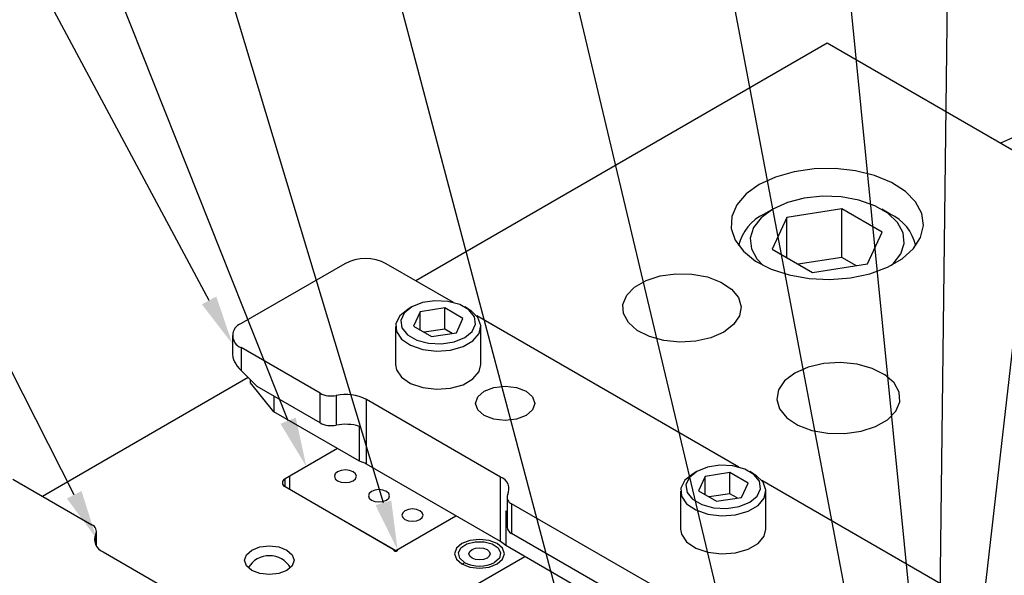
# Model space of a CAD drawing. Header units: inches. Extents: x 1880 to 2363, y -453 to -54.
# Tile 397 of 656: x 2069.28 to 2072.39, y -264.84 to -263.08. Entities that reach past the tile are written whole.
import ezdxf

# ---------------------------------------------------------------- set-up
doc = ezdxf.new("R2010")
doc.units = ezdxf.units.IN
doc.header["$LTSCALE"] = 0.5
doc.header["$MEASUREMENT"] = 0
for name, color, linetype in [('DIE-M-S', 8, 'Continuous'), ('DIE-M-S2', 1, 'Continuous'), ('DIE-M-S3', 8, 'Continuous'), ('RAI-M-S', 8, 'Continuous'), ('SID-M-S', 105, 'Continuous'), ('SVD-M-S', 8, 'Continuous')]:
    doc.layers.add(name, color=color, linetype=linetype)

msp = doc.modelspace()

# ---------------------------------------------------------------- linework, layer by layer
at = {"layer": 'DIE-M-S', "linetype": 'Continuous', "lineweight": 25}
for p, q in [((2071.83489, -263.15742), (2070.53391, -263.90846)), ((2078.88422, -267.22691), (2071.83489, -263.15742)), ((2071.72989, -263.5639), (2071.6709, -263.58079)), ((2071.79378, -263.55473), (2071.72989, -263.5639)), ((2071.8596, -263.5537), (2071.79378, -263.55473)), ((2071.92427, -263.56086), (2071.8596, -263.5537)), ((2071.98476, -263.57588), (2071.92427, -263.56086)), ((2071.6709, -263.58079), (2071.61958, -263.60461)), ((2072.03823, -263.59806), (2071.98476, -263.57588)), ((2072.0822, -263.62635), (2072.03823, -263.59806)), ((2071.61958, -263.60461), (2071.57833, -263.63423)), ((2072.11461, -263.65944), (2072.0822, -263.62635)), ((2071.57833, -263.63423), (2071.54907, -263.66829)), ((2072.13394, -263.69578), (2072.11461, -263.65944)), ((2071.54907, -263.66829), (2071.53318, -263.70517)), ((2071.53318, -263.70517), (2071.5314, -263.74317)), ((2072.13928, -263.73366), (2072.13394, -263.69578)), ((2071.5314, -263.74317), (2071.5438, -263.7805)), ((2072.13039, -263.77133), (2072.13928, -263.73366)), ((2071.5438, -263.7805), (2071.56982, -263.81542)), ((2072.10769, -263.80701), (2072.13039, -263.77133)), ((2071.56982, -263.81542), (2071.60824, -263.84629)), ((2072.07222, -263.83903), (2072.10769, -263.80701)), ((2071.60824, -263.84629), (2071.65725, -263.87167)), ((2072.02566, -263.86591), (2072.07222, -263.83903)), ((2071.65725, -263.87167), (2071.71457, -263.89038)), ((2071.97018, -263.88638), (2072.02566, -263.86591)), ((2071.22587, -263.92883), (2071.26198, -263.90799)), ((2071.26198, -263.90799), (2071.30649, -263.89354)), ((2071.30649, -263.89354), (2071.3561, -263.88656)), ((2071.3561, -263.88656), (2071.40713, -263.88757)), ((2071.40713, -263.88757), (2071.4558, -263.89649)), ((2071.4558, -263.89649), (2071.4985, -263.91265)), ((2071.71457, -263.89038), (2071.77751, -263.90154)), ((2071.77751, -263.90154), (2071.84314, -263.90462)), ((2071.84314, -263.90462), (2071.90838, -263.89949)), ((2071.90838, -263.89949), (2071.97018, -263.88638)), ((2071.20085, -263.95453), (2071.22587, -263.92883)), ((2071.4985, -263.91265), (2071.53206, -263.93487)), ((2071.53206, -263.93487), (2071.55399, -263.96149)), ((2071.18876, -263.98317), (2071.20085, -263.95453)), ((2071.55399, -263.96149), (2071.56266, -263.99054)), ((2071.1905, -264.01263), (2071.18876, -263.98317)), ((2071.56266, -263.99054), (2071.55744, -264.01986)), ((2071.20595, -264.04072), (2071.1905, -264.01263)), ((2071.55744, -264.01986), (2071.53871, -264.04729)), ((2071.23395, -264.06537), (2071.20595, -264.04072)), ((2071.27244, -264.08475), (2071.23395, -264.06537)), ((2071.53871, -264.04729), (2071.50786, -264.07078)), ((2071.31855, -264.09741), (2071.27244, -264.08475)), ((2071.36887, -264.10242), (2071.31855, -264.09741)), ((2071.46717, -264.08859), (2071.41967, -264.0994)), ((2071.50786, -264.07078), (2071.46717, -264.08859)), ((2071.41967, -264.0994), (2071.36887, -264.10242)), ((2071.77468, -264.18186), (2071.73236, -264.20038)), ((2071.82408, -264.17061), (2071.77468, -264.18186)), ((2071.8769, -264.16747), (2071.82408, -264.17061)), ((2071.92924, -264.17268), (2071.8769, -264.16747)), ((2071.9772, -264.18585), (2071.92924, -264.17268)), ((2072.01722, -264.206), (2071.9772, -264.18585)), ((2070.00331, -264.21477), (2069.35291, -264.59024)), ((2071.73236, -264.20038), (2071.70027, -264.22481)), ((2072.04635, -264.23163), (2072.01722, -264.206)), ((2071.68079, -264.25333), (2071.67536, -264.28382)), ((2071.70027, -264.22481), (2071.68079, -264.25333)), ((2072.06241, -264.26085), (2072.04635, -264.23163)), ((2071.67536, -264.28382), (2071.68438, -264.31403)), ((2072.06423, -264.29149), (2072.06241, -264.26085)), ((2071.68438, -264.31403), (2071.70719, -264.34172)), ((2072.05165, -264.32128), (2072.06423, -264.29149)), ((2071.70719, -264.34172), (2071.74209, -264.36483)), ((2072.02562, -264.348), (2072.05165, -264.32128)), ((2071.74209, -264.36483), (2071.7865, -264.38164)), ((2071.94178, -264.3847), (2071.98807, -264.36968)), ((2071.98807, -264.36968), (2072.02562, -264.348)), ((2071.7865, -264.38164), (2071.83711, -264.39091)), ((2071.83711, -264.39091), (2071.89019, -264.39196)), ((2071.89019, -264.39196), (2071.94178, -264.3847)), ((2070.28633, -264.43918), (2070.12016, -264.53511)), ((2070.12016, -264.5596), (2070.12016, -264.53511)), ((2070.12016, -264.5596), (2070.46243, -264.75719)), ((2070.47792, -264.75719), (2070.66039, -264.65185)), ((2070.01515, -264.76023), (2070.04062, -264.75041)), ((2070.04062, -264.75041), (2070.07066, -264.74696)), ((2070.07066, -264.74696), (2070.1007, -264.75041)), ((2070.1007, -264.75041), (2070.12617, -264.76023)), ((2070.67948, -264.73962), (2070.66235, -264.75441)), ((2070.70511, -264.72973), (2070.67948, -264.73962)), ((2070.73534, -264.72626), (2070.70511, -264.72973)), ((2070.76557, -264.72973), (2070.73534, -264.72626)), ((2070.7912, -264.73962), (2070.76557, -264.72973)), ((2070.80833, -264.75441), (2070.7912, -264.73962)), ((2069.99216, -264.79228), (2069.99814, -264.77493)), ((2069.99814, -264.77493), (2070.01515, -264.76023)), ((2070.12617, -264.76023), (2070.14319, -264.77493)), ((2070.14319, -264.77493), (2070.14916, -264.79228)), ((2070.87853, -264.78105), (2070.3312, -265.09702)), ((2070.46418, -264.76007), (2070.46418, -264.75978)), ((2070.46418, -264.75978), (2070.46456, -264.76115)), ((2070.46419, -264.76013), (2070.46419, -264.75964)), ((2070.46456, -264.76115), (2070.46585, -264.76233)), ((2070.46585, -264.76233), (2070.46782, -264.76311)), ((2070.46782, -264.76311), (2070.47018, -264.76339)), ((2070.47018, -264.76339), (2070.47253, -264.76311)), ((2070.47253, -264.76311), (2070.47451, -264.76233)), ((2070.47451, -264.76233), (2070.47579, -264.76115)), ((2070.47579, -264.76115), (2070.47617, -264.75978)), ((2070.47617, -264.75964), (2070.47617, -264.76013)), ((2070.47617, -264.76007), (2070.47617, -264.75978)), ((2070.66235, -264.75441), (2070.65634, -264.77187)), ((2070.65634, -264.77187), (2070.66235, -264.78932)), ((2070.81434, -264.77187), (2070.80833, -264.75441)), ((2070.80833, -264.78932), (2070.81434, -264.77187)), ((2069.99814, -264.80962), (2069.99216, -264.79228)), ((2070.01515, -264.82432), (2069.99814, -264.80962)), ((2070.14319, -264.80962), (2070.12617, -264.82432)), ((2070.14916, -264.79228), (2070.14319, -264.80962)), ((2070.66235, -264.78932), (2070.67948, -264.80411)), ((2070.67948, -264.80411), (2070.70511, -264.814)), ((2070.70511, -264.814), (2070.73534, -264.81747)), ((2070.73534, -264.81747), (2070.76557, -264.814)), ((2070.76557, -264.814), (2070.7912, -264.80411)), ((2070.7912, -264.80411), (2070.80833, -264.78932)), ((2070.04062, -264.83414), (2070.01515, -264.82432)), ((2070.07066, -264.83759), (2070.04062, -264.83414)), ((2070.1007, -264.83414), (2070.07066, -264.83759)), ((2070.12617, -264.82432), (2070.1007, -264.83414))]:
    msp.add_line(p, q, dxfattribs=at)
for centre, radius, start, end in [((2070.12481, -264.54735), 0.0131, 110.78342, 249.21658), ((2070.46125, -264.75988), 0.00294, 1.82355, 66.23381), ((2070.47911, -264.75988), 0.00294, 113.76619, 178.17645)]:
    msp.add_arc(centre, radius, start, end, dxfattribs=at)
at = {"layer": 'DIE-M-S2', "linetype": 'Continuous', "lineweight": 25}
for p, q in [((2070.28633, -264.43918), (2070.1343, -264.52694)), ((2070.1343, -264.52694), (2070.1343, -264.56776)), ((2070.27905, -264.51928), (2070.27641, -264.52694)), ((2070.27641, -264.52694), (2070.27905, -264.5346)), ((2070.28656, -264.51279), (2070.27905, -264.51928)), ((2070.29781, -264.50845), (2070.28656, -264.51279)), ((2070.31108, -264.50693), (2070.29781, -264.50845)), ((2070.32434, -264.50845), (2070.31108, -264.50693)), ((2070.33559, -264.51279), (2070.32434, -264.50845)), ((2070.34311, -264.51928), (2070.33559, -264.51279)), ((2070.34575, -264.52694), (2070.34311, -264.51928)), ((2070.34311, -264.5346), (2070.34575, -264.52694)), ((2070.27905, -264.5346), (2070.28656, -264.5411)), ((2070.28656, -264.5411), (2070.29781, -264.54543)), ((2070.29781, -264.54543), (2070.31108, -264.54696)), ((2070.31108, -264.54696), (2070.32434, -264.54543)), ((2070.32434, -264.54543), (2070.33559, -264.5411)), ((2070.33559, -264.5411), (2070.34311, -264.5346)), ((2070.1343, -264.56776), (2070.47018, -264.76166)), ((2070.38619, -264.58077), (2070.38364, -264.58817)), ((2070.38364, -264.58817), (2070.38619, -264.59557)), ((2070.39345, -264.5745), (2070.38619, -264.58077)), ((2070.38619, -264.59557), (2070.39345, -264.60185)), ((2070.40432, -264.57031), (2070.39345, -264.5745)), ((2070.41714, -264.56883), (2070.40432, -264.57031)), ((2070.42996, -264.57031), (2070.41714, -264.56883)), ((2070.44083, -264.5745), (2070.42996, -264.57031)), ((2070.44809, -264.58077), (2070.44083, -264.5745)), ((2070.44083, -264.60185), (2070.44809, -264.59557)), ((2070.45064, -264.58817), (2070.44809, -264.58077)), ((2070.44809, -264.59557), (2070.45064, -264.58817)), ((2070.39345, -264.60185), (2070.40432, -264.60604)), ((2070.40432, -264.60604), (2070.41714, -264.60751)), ((2070.41714, -264.60751), (2070.42996, -264.60604)), ((2070.42996, -264.60604), (2070.44083, -264.60185)), ((2070.47018, -264.76166), (2070.66039, -264.65185)), ((2070.49226, -264.642), (2070.48971, -264.6494)), ((2070.48971, -264.6494), (2070.49226, -264.65681)), ((2070.49952, -264.63573), (2070.49226, -264.642)), ((2070.49226, -264.65681), (2070.49952, -264.66308)), ((2070.51039, -264.63154), (2070.49952, -264.63573)), ((2070.52321, -264.63007), (2070.51039, -264.63154)), ((2070.53603, -264.63154), (2070.52321, -264.63007)), ((2070.5469, -264.63573), (2070.53603, -264.63154)), ((2070.55416, -264.642), (2070.5469, -264.63573)), ((2070.5469, -264.66308), (2070.55416, -264.65681)), ((2070.55671, -264.6494), (2070.55416, -264.642)), ((2070.55416, -264.65681), (2070.55671, -264.6494)), ((2070.49952, -264.66308), (2070.51039, -264.66727)), ((2070.51039, -264.66727), (2070.52321, -264.66874)), ((2070.52321, -264.66874), (2070.53603, -264.66727)), ((2070.53603, -264.66727), (2070.5469, -264.66308)), ((2070.87853, -264.78105), (2070.32345, -265.10149)), ((2070.47018, -264.76339), (2070.47018, -264.76166))]:
    msp.add_line(p, q, dxfattribs=at)
at = {"layer": 'DIE-M-S3', "linetype": 'Continuous', "lineweight": 25}
for p, q in [((2070.6766, -264.75335), (2070.69523, -264.74093)), ((2070.69523, -264.74093), (2070.72111, -264.73411)), ((2070.72111, -264.73411), (2070.74957, -264.73411)), ((2070.74957, -264.73411), (2070.77545, -264.74093)), ((2070.77545, -264.74093), (2070.79408, -264.75335)), ((2070.66858, -264.76911), (2070.6766, -264.75335)), ((2070.67263, -264.78537), (2070.66858, -264.76911)), ((2070.70188, -264.77187), (2070.70442, -264.76447)), ((2070.70442, -264.77926), (2070.70188, -264.77187)), ((2070.70442, -264.76447), (2070.71168, -264.75821)), ((2070.71168, -264.78553), (2070.70442, -264.77926)), ((2070.71168, -264.75821), (2070.72253, -264.75402)), ((2070.72253, -264.75402), (2070.73534, -264.75255)), ((2070.73534, -264.75255), (2070.74815, -264.75402)), ((2070.74815, -264.75402), (2070.759, -264.75821)), ((2070.759, -264.75821), (2070.76626, -264.76447)), ((2070.76626, -264.77926), (2070.759, -264.78553)), ((2070.76626, -264.76447), (2070.76881, -264.77187)), ((2070.76881, -264.77187), (2070.76626, -264.77926)), ((2070.79408, -264.75335), (2070.8021, -264.76911)), ((2070.8021, -264.76911), (2070.79805, -264.78537)), ((2070.68801, -264.79919), (2070.67263, -264.78537)), ((2070.72253, -264.78971), (2070.71168, -264.78553)), ((2070.73534, -264.79118), (2070.72253, -264.78971)), ((2070.74815, -264.78971), (2070.73534, -264.79118)), ((2070.759, -264.78553), (2070.74815, -264.78971)), ((2070.79805, -264.78537), (2070.78267, -264.79919))]:
    msp.add_line(p, q, dxfattribs=at)
msp.add_arc((2070.73534, -264.70785), 0.10287, 242.60967, 297.39033, dxfattribs=at)
msp.add_open_spline([(2070.68223, -264.80546), (2070.68238, -264.80511), (2070.68312, -264.80349), (2070.68523, -264.80115), (2070.68711, -264.79982), (2070.68801, -264.79919)], degree=3, knots=[0, 0, 0, 0, 0.1254609, 0.5797622, 1, 1, 1, 1], dxfattribs=at)
at = {"layer": 'RAI-M-S', "linetype": 'Continuous', "lineweight": 25}
for p, q in [((2070.30903, -263.85456), (2069.98093, -264.04396)), ((2070.65348, -263.97748), (2070.44055, -263.85456)), ((2071.55504, -264.49794), (2070.72629, -264.01951)), ((2069.95369, -264.08193), (2069.95369, -264.13493)), ((2070.23093, -264.26421), (2069.98093, -264.11989)), ((2069.98093, -264.11989), (2069.98093, -264.19244)), ((2069.98093, -264.19244), (2070.03173, -264.24312)), ((2070.01056, -264.231), (2070.01056, -264.222)), ((2070.0847, -264.32278), (2070.01056, -264.231)), ((2070.23093, -264.35811), (2070.03173, -264.24312)), ((2070.75044, -264.25796), (2070.78085, -264.24623)), ((2070.78085, -264.24623), (2070.81673, -264.24211)), ((2070.81673, -264.24211), (2070.85261, -264.24623)), ((2070.85261, -264.24623), (2070.88302, -264.25796)), ((2070.0847, -264.2737), (2070.0847, -264.32278)), ((2070.23093, -264.35811), (2070.23093, -264.26421)), ((2070.28184, -264.27123), (2070.28184, -264.36514)), ((2070.80181, -264.52936), (2070.37754, -264.28444)), ((2070.37754, -264.48857), (2070.37754, -264.28444)), ((2070.72298, -264.29623), (2070.73012, -264.27552)), ((2070.73012, -264.27552), (2070.75044, -264.25796)), ((2070.88302, -264.25796), (2070.90334, -264.27552)), ((2070.90334, -264.27552), (2070.91048, -264.29623)), ((2070.73012, -264.31694), (2070.72298, -264.29623)), ((2070.91048, -264.29623), (2070.90334, -264.31694)), ((2070.35553, -264.47913), (2070.0847, -264.32278)), ((2070.75044, -264.3345), (2070.73012, -264.31694)), ((2070.78085, -264.34623), (2070.75044, -264.3345)), ((2070.81673, -264.35035), (2070.78085, -264.34623)), ((2070.85261, -264.34623), (2070.81673, -264.35035)), ((2070.88302, -264.3345), (2070.85261, -264.34623)), ((2070.90334, -264.31694), (2070.88302, -264.3345)), ((2070.35553, -264.47913), (2070.35553, -264.3689)), ((2070.80181, -264.73349), (2070.37754, -264.48857)), ((2070.80181, -264.73349), (2070.80181, -264.52936)), ((2069.25954, -264.53634), (2069.50954, -264.68066)), ((2072.56267, -265.07963), (2071.62785, -264.53997)), ((2070.8222, -264.59359), (2070.8222, -264.68749)), ((2071.29159, -264.87652), (2070.83684, -264.614)), ((2070.83684, -264.614), (2070.83684, -264.7079)), ((2070.81816, -264.63597), (2070.81816, -264.7462)), ((2070.8222, -264.64088), (2070.81816, -264.63597)), ((2069.5217, -264.74381), (2069.5217, -264.71005)), ((2069.52418, -264.74768), (2069.52418, -264.70107)), ((2071.29159, -264.97042), (2070.83684, -264.7079)), ((2071.41619, -265.09144), (2070.81816, -264.7462)), ((2069.54457, -264.7653), (2069.96884, -265.01022))]:
    msp.add_line(p, q, dxfattribs=at)
for centre, radius, start, end in [((2070.37479, -263.98148), 0.14294, 62.60967, 117.39033), ((2069.99534, -264.08193), 0.04061, 110.78342, 249.21658), ((2070.26635, -264.19545), 0.07735, 242.74366, 281.54852), ((2070.31095, -264.4137), 0.14541, 62.74366, 101.54852), ((2070.26635, -264.28936), 0.07735, 242.74366, 281.54852), ((2070.31093, -264.51893), 0.15652, 73.44464, 100.71312), ((2070.32418, -264.5826), 0.10812, 60.42466, 73.14353), ((2070.78781, -264.56751), 0.04064, 335.11499, 69.85575), ((2070.84429, -264.59371), 0.02162, 155.11499, 249.85575), ((2069.5021, -264.70096), 0.02162, 335.11499, 69.85575), ((2070.84714, -264.68505), 0.02506, 185.58152, 245.73862), ((2069.55857, -264.72715), 0.04064, 155.11499, 249.85575), ((2070.76747, -264.79457), 0.07006, 43.65453, 60.65386)]:
    msp.add_arc(centre, radius, start, end, dxfattribs=at)
msp.add_ellipse((2070.04669, -264.15448), major_axis=(0.08794, -0.0423), ratio=0.7151438, start_param=3.4729211, end_param=4.2583193, dxfattribs=at)
at = {"layer": 'SID-M-S'}
for p, q in [((2069.45348, -264.58532), (2067.23923, -260.23086)), ((2069.88005, -263.97091), (2067.87623, -260.22897)), ((2070.12999, -264.3512), (2068.49444, -260.23814)), ((2070.4312, -264.61051), (2069.11675, -260.24359)), ((2070.98246, -264.91033), (2069.74844, -260.24536)), ((2071.5607, -265.20275), (2070.3817, -260.24654)), ((2071.99665, -265.43869), (2071.01102, -260.24838)), ((2072.15493, -265.50312), (2071.63212, -260.25081)), ((2072.17773, -266.09915), (2072.24868, -260.25174)), ((2072.2569, -265.5652), (2072.86261, -260.25052))]:
    msp.add_line(p, q, dxfattribs=at)
for points in [[(2069.90297, -263.95863), (2069.95369, -264.10843), (2069.90297, -263.95863), (2069.85713, -263.98318)], [(2070.15415, -264.34159), (2070.18763, -264.49616), (2070.15415, -264.34159), (2070.10583, -264.36081)], [(2069.47665, -264.57354), (2069.52418, -264.72438), (2069.47665, -264.57354), (2069.4303, -264.59711)], [(2070.4561, -264.60301), (2070.47617, -264.75989), (2070.4561, -264.60301), (2070.40631, -264.618)]]:
    msp.add_solid(points, dxfattribs=at)
at = {"layer": 'SVD-M-S', "linetype": 'Continuous', "lineweight": 25}
for p, q in [((2071.70879, -263.66156), (2071.66253, -263.68248)), ((2071.76238, -263.64764), (2071.70879, -263.66156)), ((2071.82017, -263.64152), (2071.76238, -263.64764)), ((2071.87883, -263.64357), (2071.82017, -263.64152)), ((2071.93493, -263.65366), (2071.87883, -263.64357)), ((2071.98522, -263.67121), (2071.93493, -263.65366)), ((2071.66253, -263.68248), (2071.6263, -263.70918)), ((2071.66251, -263.6825), (2071.63599, -263.69781)), ((2071.88151, -263.68153), (2071.70752, -263.70845)), ((2072.00889, -263.75507), (2071.88151, -263.68153)), ((2071.88151, -263.83464), (2071.88151, -263.68153)), ((2072.02677, -263.6952), (2071.98522, -263.67121)), ((2072.0338, -263.69781), (2072.00728, -263.6825)), ((2071.6263, -263.70918), (2071.60218, -263.74012)), ((2071.70752, -263.70845), (2071.6609, -263.80889)), ((2071.70752, -263.83581), (2071.70752, -263.70845)), ((2072.05717, -263.72423), (2072.02677, -263.6952)), ((2072.07465, -263.75661), (2072.05717, -263.72423)), ((2071.60218, -263.74012), (2071.59159, -263.77348)), ((2071.96227, -263.85551), (2072.00889, -263.75507)), ((2071.59159, -263.77348), (2071.59513, -263.80734)), ((2072.0782, -263.79048), (2072.07465, -263.75661)), ((2071.59513, -263.80734), (2071.61262, -263.83973)), ((2071.6609, -263.80889), (2071.78827, -263.88242)), ((2072.06761, -263.82384), (2072.0782, -263.79048)), ((2071.61262, -263.83973), (2071.63205, -263.86001)), ((2071.88151, -263.83464), (2071.74269, -263.85611)), ((2071.9271, -263.86095), (2071.88151, -263.83464)), ((2072.04349, -263.85478), (2072.06761, -263.82384)), ((2071.78827, -263.88242), (2071.96227, -263.85551)), ((2072.03773, -263.86001), (2072.04349, -263.85478)), ((2070.59426, -263.97165), (2070.55447, -263.97781)), ((2070.63529, -263.97373), (2070.59426, -263.97165)), ((2070.50914, -263.99814), (2070.48331, -264.01902)), ((2070.52073, -263.99145), (2070.49711, -264.01092)), ((2070.52072, -263.99145), (2070.50912, -263.99815)), ((2070.55447, -263.97781), (2070.52073, -263.99145)), ((2070.62561, -263.99459), (2070.54719, -264.00672)), ((2070.68302, -264.02773), (2070.62561, -263.99459)), ((2070.62561, -264.06154), (2070.62561, -263.99459)), ((2070.67262, -263.98378), (2070.63529, -263.97373)), ((2070.70175, -264.00059), (2070.67262, -263.98378)), ((2070.70007, -263.99815), (2070.68847, -263.99145)), ((2070.70761, -264.00288), (2070.70007, -263.99815)), ((2070.71916, -264.02214), (2070.70175, -264.00059)), ((2070.73036, -264.02492), (2070.70761, -264.00288)), ((2070.48331, -264.01902), (2070.47063, -264.04361)), ((2070.49711, -264.01092), (2070.48645, -264.03389)), ((2070.48645, -264.03389), (2070.49004, -264.05758)), ((2070.54719, -264.00672), (2070.52617, -264.05199)), ((2070.54719, -264.06412), (2070.54719, -264.00672)), ((2070.66201, -264.073), (2070.68302, -264.02773)), ((2070.72275, -264.04583), (2070.71916, -264.02214)), ((2070.73948, -264.05003), (2070.73036, -264.02492)), ((2070.4696, -264.05325), (2070.4696, -264.17377)), ((2070.47063, -264.04361), (2070.47247, -264.06924)), ((2070.49004, -264.05758), (2070.50745, -264.07913)), ((2070.52617, -264.05199), (2070.58358, -264.08513)), ((2070.62561, -264.06154), (2070.56024, -264.07166)), ((2070.64896, -264.07502), (2070.62561, -264.06154)), ((2070.71209, -264.0688), (2070.72275, -264.04583)), ((2070.73398, -264.07549), (2070.73948, -264.05003)), ((2070.7396, -264.17377), (2070.7396, -264.05325)), ((2070.47247, -264.06924), (2070.48862, -264.09314)), ((2070.48862, -264.09314), (2070.51735, -264.11272)), ((2070.50745, -264.07913), (2070.53657, -264.09594)), ((2070.53657, -264.09594), (2070.5739, -264.10599)), ((2070.58358, -264.08513), (2070.66201, -264.073)), ((2070.65472, -264.10191), (2070.68846, -264.08827)), ((2070.68846, -264.08827), (2070.71209, -264.0688)), ((2070.71447, -264.09854), (2070.73398, -264.07549)), ((2070.51735, -264.11272), (2070.55552, -264.12585)), ((2070.55552, -264.12585), (2070.59902, -264.13112)), ((2070.5739, -264.10599), (2070.61493, -264.10807)), ((2070.59902, -264.13112), (2070.64312, -264.12795)), ((2070.61493, -264.10807), (2070.65472, -264.10191)), ((2070.64312, -264.12795), (2070.68304, -264.11668)), ((2070.68304, -264.11668), (2070.71447, -264.09854)), ((2070.4696, -264.17377), (2070.47247, -264.18977)), ((2070.47247, -264.18977), (2070.48862, -264.21367)), ((2070.73398, -264.19601), (2070.7396, -264.17377)), ((2070.48862, -264.21367), (2070.51735, -264.23324)), ((2070.68304, -264.2372), (2070.71447, -264.21906)), ((2070.71447, -264.21906), (2070.73398, -264.19601)), ((2070.51735, -264.23324), (2070.55552, -264.24638)), ((2070.55552, -264.24638), (2070.59902, -264.25164)), ((2070.59902, -264.25164), (2070.64312, -264.24847)), ((2070.64312, -264.24847), (2070.68304, -264.2372)), ((2071.45604, -264.49827), (2071.4223, -264.51191)), ((2071.49582, -264.49211), (2071.45604, -264.49827)), ((2071.53685, -264.49419), (2071.49582, -264.49211)), ((2071.57418, -264.50424), (2071.53685, -264.49419)), ((2071.4107, -264.5186), (2071.38488, -264.53948)), ((2071.39867, -264.53139), (2071.38801, -264.55435)), ((2071.4223, -264.51191), (2071.39867, -264.53139)), ((2071.42228, -264.51192), (2071.41068, -264.51861)), ((2071.44875, -264.52718), (2071.42773, -264.57245)), ((2071.52717, -264.51505), (2071.44875, -264.52718)), ((2071.44875, -264.58458), (2071.44875, -264.52718)), ((2071.58458, -264.54819), (2071.52717, -264.51505)), ((2071.52717, -264.582), (2071.52717, -264.51505)), ((2071.60331, -264.52105), (2071.57418, -264.50424)), ((2071.60163, -264.51861), (2071.59003, -264.51192)), ((2071.60917, -264.52334), (2071.60163, -264.51861)), ((2071.62072, -264.5426), (2071.60331, -264.52105)), ((2071.63192, -264.54538), (2071.60917, -264.52334)), ((2071.38488, -264.53948), (2071.37219, -264.56407)), ((2071.37219, -264.56407), (2071.37403, -264.5897)), ((2071.38801, -264.55435), (2071.3916, -264.57804)), ((2071.56357, -264.59346), (2071.58458, -264.54819)), ((2071.62431, -264.56629), (2071.62072, -264.5426)), ((2071.64104, -264.57049), (2071.63192, -264.54538)), ((2071.37116, -264.57371), (2071.37116, -264.69423)), ((2071.37403, -264.5897), (2071.39019, -264.6136)), ((2071.3916, -264.57804), (2071.40901, -264.59959)), ((2071.42773, -264.57245), (2071.48514, -264.60559)), ((2071.52717, -264.582), (2071.4618, -264.59212)), ((2071.48514, -264.60559), (2071.56357, -264.59346)), ((2071.55052, -264.59548), (2071.52717, -264.582)), ((2071.59002, -264.60873), (2071.61365, -264.58926)), ((2071.61365, -264.58926), (2071.62431, -264.56629)), ((2071.61603, -264.619), (2071.63555, -264.59595)), ((2071.63555, -264.59595), (2071.64104, -264.57049)), ((2071.64116, -264.69423), (2071.64116, -264.57371)), ((2071.39019, -264.6136), (2071.41891, -264.63318)), ((2071.40901, -264.59959), (2071.43813, -264.6164)), ((2071.43813, -264.6164), (2071.47546, -264.62645)), ((2071.47546, -264.62645), (2071.51649, -264.62853)), ((2071.51649, -264.62853), (2071.55628, -264.62237)), ((2071.55628, -264.62237), (2071.59002, -264.60873)), ((2071.5846, -264.63714), (2071.61603, -264.619)), ((2071.41891, -264.63318), (2071.45708, -264.64631)), ((2071.45708, -264.64631), (2071.50058, -264.65158)), ((2071.50058, -264.65158), (2071.54468, -264.64841)), ((2071.54468, -264.64841), (2071.5846, -264.63714)), ((2071.37116, -264.69423), (2071.37403, -264.71023)), ((2071.37403, -264.71023), (2071.39019, -264.73413)), ((2071.61603, -264.73952), (2071.63555, -264.71647)), ((2071.63555, -264.71647), (2071.64116, -264.69423)), ((2071.39019, -264.73413), (2071.41891, -264.7537)), ((2071.5846, -264.75766), (2071.61603, -264.73952)), ((2071.41891, -264.7537), (2071.45708, -264.76684)), ((2071.45708, -264.76684), (2071.50058, -264.7721)), ((2071.50058, -264.7721), (2071.54468, -264.76893)), ((2071.54468, -264.76893), (2071.5846, -264.75766))]:
    msp.add_line(p, q, dxfattribs=at)
for centre, radius, start, end in [((2072.63468, -264.0011), 0.58456, 67.01425, 115.53754), ((2071.6954, -263.82897), 0.144, 114.35368, 167.52336), ((2071.9744, -263.82897), 0.14398, 12.47585, 65.63526), ((2070.07066, -264.85597), 0.078, 30.87419, 149.12581)]:
    msp.add_arc(centre, radius, start, end, dxfattribs=at)

doc.saveas('drawing.dxf')
